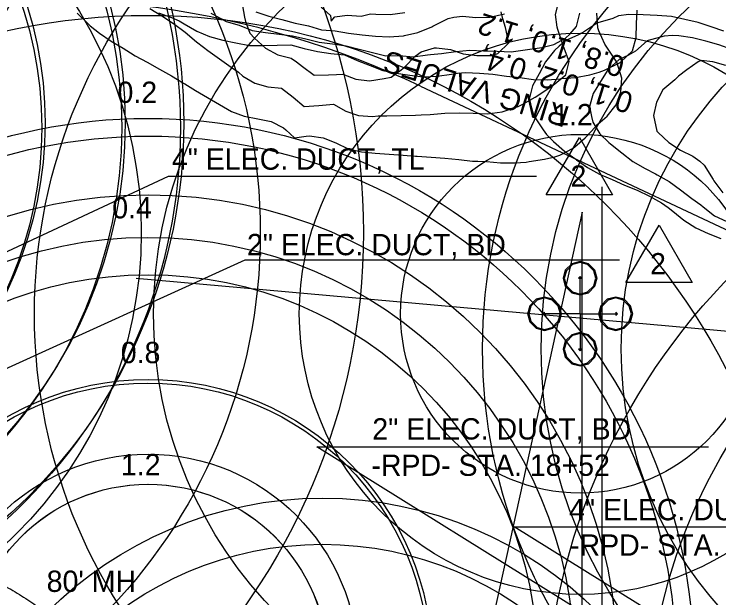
# Model space of a CAD drawing. Extents: x 1638506 to 1658005, y 834807 to 846788.
# Drawn here: x 1641220.4 to 1641616.9, y 842309.7 to 842638.4 of the extents above; entities that cross this region are included whole.
import ezdxf

# ---------------------------------------------------------------- set-up
doc = ezdxf.new("R2010")
doc.units = 0
for name, color, linetype in [('Default', 7, 'Continuous'), ('Old_Level_1', 7, 'Continuous'), ('Old_Level_2', 7, 'Continuous'), ('Old_Level_4', 7, 'Continuous'), ('Scratch_Level_0', 7, 'Continuous'), ('Sheet North Arrow CELL', 7, 'Continuous')]:
    doc.layers.add(name, color=color, linetype=linetype)

# ---------------------------------------------------------------- blocks, each defined once
blk = doc.blocks.new('AGI32-IDq87v7p-Project_1-LUMINAIRE-HMLED3_PK3_40K_XXXXX_X_AW_Symbol')
at = {"layer": 'Default'}
for p, q in [((-0.358, 0.62), (-0.62, 0.358)), ((-0.358, 0.62), (-0.62, 0.358)), ((-0.62, 0.358), (-0.358, 0.62)), ((0, 0.716), (-0.358, 0.62)), ((0, 0.716), (-0.358, 0.62)), ((-0.358, 0.62), (0, 0.716)), ((-0.358, 0.62), (-0.358, 0.62)), ((-0.358, 0.62), (-0.358, 0.62)), ((0, 0.68), (-0.322, 0.584)), ((0.358, 0.62), (0, 0.716)), ((0.358, 0.62), (0, 0.716)), ((0, 0.716), (0, 0.716)), ((0, 0.716), (0.358, 0.62)), ((0, 0.716), (0, 0.716)), ((0.322, 0.584), (0, 0.68)), ((0.62, 0.358), (0.358, 0.62)), ((0.62, 0.358), (0.358, 0.62)), ((0.358, 0.62), (0.358, 0.62)), ((0.358, 0.62), (0.62, 0.358)), ((0.358, 0.62), (0.358, 0.62)), ((-0.62, 0.358), (-0.716, 0)), ((-0.62, 0.358), (-0.716, 0)), ((-0.716, 0), (-0.62, 0.358)), ((-0.584, 0.322), (-0.68, 0)), ((-0.62, 0.358), (-0.62, 0.358)), ((-0.62, 0.358), (-0.62, 0.358)), ((-0.322, 0.584), (-0.584, 0.322)), ((0.584, 0.322), (0.322, 0.584)), ((0.68, 0), (0.584, 0.322)), ((0.716, 0), (0.62, 0.358)), ((0.716, 0), (0.62, 0.358)), ((0.62, 0.358), (0.62, 0.358)), ((0.62, 0.358), (0.716, 0)), ((0.62, 0.358), (0.62, 0.358)), ((-0.716, 0), (-0.62, -0.358)), ((-0.716, 0), (-0.716, 0)), ((-0.716, 0), (-0.62, -0.358)), ((-0.62, -0.358), (-0.716, 0)), ((-0.716, 0), (-0.716, 0)), ((-0.68, 0), (-0.584, -0.322)), ((-0.072, 0), (0.072, 0)), ((0.072, 0), (0, 0.072)), ((0, 0.072), (0, -0.072)), ((0, -0.072), (0.072, 0)), ((0.584, -0.322), (0.68, 0)), ((0.62, -0.358), (0.716, 0)), ((0.62, -0.358), (0.716, 0)), ((0.716, 0), (0.62, -0.358)), ((0.716, 0), (0.716, 0)), ((0.716, 0), (0.716, 0)), ((-0.62, -0.358), (-0.358, -0.62)), ((-0.62, -0.358), (-0.62, -0.358)), ((-0.62, -0.358), (-0.358, -0.62)), ((-0.358, -0.62), (-0.62, -0.358)), ((-0.62, -0.358), (-0.62, -0.358)), ((-0.584, -0.322), (-0.322, -0.584)), ((-0.322, -0.584), (0, -0.68)), ((0, -0.68), (0.322, -0.584)), ((0.322, -0.584), (0.584, -0.322)), ((0.358, -0.62), (0.62, -0.358)), ((0.358, -0.62), (0.62, -0.358)), ((0.62, -0.358), (0.358, -0.62)), ((0.62, -0.358), (0.62, -0.358)), ((0.62, -0.358), (0.62, -0.358)), ((-0.358, -0.62), (0, -0.716)), ((-0.358, -0.62), (-0.358, -0.62)), ((-0.358, -0.62), (0, -0.716)), ((0, -0.716), (-0.358, -0.62)), ((-0.358, -0.62), (-0.358, -0.62)), ((0, -0.716), (0.358, -0.62)), ((0, -0.716), (0.358, -0.62)), ((0.358, -0.62), (0, -0.716)), ((0, -0.716), (0, -0.716)), ((0, -0.716), (0, -0.716)), ((0.358, -0.62), (0.358, -0.62)), ((0.358, -0.62), (0.358, -0.62))]:
    blk.add_line(p, q, dxfattribs=at)
blk = doc.blocks.new('AGI32-IDq87v7p-Project_1-LUMINAIRE-HMLED3_PK3_40K_XXXXX_X_AW_1-1')
at = {"layer": 'Default'}
blk.add_blockref('AGI32-IDq87v7p-Project_1-LUMINAIRE-HMLED3_PK3_40K_XXXXX_X_AW_Symbol', (0, 0), dxfattribs=at)
blk = doc.blocks.new('AGI32-IDq87v7p-Project_1-LUMINAIRE-HMLED3_PK3_40K_XXXXX_X_AW_1-2')
at = {"layer": 'Default'}
blk.add_blockref('AGI32-IDq87v7p-Project_1-LUMINAIRE-HMLED3_PK3_40K_XXXXX_X_AW_Symbol', (0, 0), dxfattribs=at)
blk = doc.blocks.new('AGI32-IDq87v7p-Project_1-LUMINAIRE-HMLED3_PK3_40K_XXXXX_X_AW_1-3')
at = {"layer": 'Default'}
blk.add_blockref('AGI32-IDq87v7p-Project_1-LUMINAIRE-HMLED3_PK3_40K_XXXXX_X_AW_Symbol', (0, 0), dxfattribs=at)
blk = doc.blocks.new('AGI32-IDq87v7p-Project_1-LUMINAIRE-HMLED3_PK3_40K_XXXXX_X_AW_1-4')
at = {"layer": 'Default'}
blk.add_blockref('AGI32-IDq87v7p-Project_1-LUMINAIRE-HMLED3_PK3_40K_XXXXX_X_AW_Symbol', (0, 0), dxfattribs=at)

msp = doc.modelspace()

# ---------------------------------------------------------------- linework, layer by layer
at = {"layer": 'Default'}
for p, q in [((1641036.48, 842420.97), (1641307.23, 842547.27)), ((1641307.23, 842547.27), (1641514.28, 842547.27)), ((1641040.34, 842359.02), (1641350.44, 842500.06)), ((1641350.44, 842500.06), (1641561.02, 842500.06)), ((1641802.98, 842138.07), (1641390.68, 842394.71)), ((1641390.68, 842394.71), (1641611.05, 842394.71)), ((1641798.39, 842165.09), (1641501.67, 842349.79)), ((1641501.67, 842349.79), (1641721.14, 842349.79))]:
    msp.add_line(p, q, dxfattribs=at)
for points in [[(1641557.11, 842536.63), (1641519.72, 842536.63), (1641538.55, 842568.9)], [(1641601.89, 842487.27), (1641564.5, 842487.27), (1641583.33, 842519.54)]]:
    msp.add_lwpolyline(points, close=True, dxfattribs=at)
msp.add_open_spline([(1641049.24, 842347.87), (1641150.23, 842338.18), (1641208.08, 842322.42), (1641250.53, 842293.31), (1641269.36, 842249.14), (1641286.54, 842249.14)], degree=2, dxfattribs=at)
at = {"layer": 'Old_Level_1'}
for points in [[(1641301.7, 842639.16), (1641308.99, 842636.54), (1641313.2, 842634.59), (1641316.08, 842632.88), (1641323.12, 842628.91), (1641330.31, 842625.77), (1641337.73, 842623.82), (1641345.21, 842622.18), (1641352.73, 842620.77), (1641360.5, 842620.72), (1641368.31, 842620.87), (1641376.15, 842621.14), (1641383.53, 842618.98), (1641390.99, 842617.28), (1641398.56, 842616.16), (1641406.22, 842615.49), (1641413.42, 842612.39), (1641420.65, 842609.42), (1641427.91, 842606.64), (1641435.43, 842605.23), (1641442.99, 842604.04), (1641450.61, 842603.16), (1641458.45, 842603.47), (1641466.45, 842604.62), (1641469.76, 842605.16), (1641474.39, 842605.46), (1641482.14, 842605.24), (1641489.8, 842604.61), (1641497.36, 842603.4), (1641505.01, 842602.7), (1641512.59, 842601.63), (1641520.34, 842601.44), (1641527.79, 842602.04), (1641528.25, 842602.09), (1641536.15, 842602.73), (1641544.23, 842604.3), (1641549.6, 842605.72), (1641552.5, 842606.88), (1641561.06, 842611.04), (1641561.52, 842611.27), (1641568.24, 842617.79), (1641570.37, 842625.17), (1641570.58, 842632.92), (1641570.95, 842640.63)], [(1641331.06, 842639.01), (1641332.64, 842638.12), (1641339.68, 842634.21), (1641347.08, 842632.13), (1641354.29, 842629.1), (1641361.88, 842628.06), (1641369.49, 842627.15), (1641377.09, 842626.17), (1641384.55, 842624.44), (1641392, 842622.64), (1641399.59, 842621.62), (1641407.17, 842620.52), (1641414.6, 842618.67), (1641422.03, 842616.75), (1641429.48, 842614.97), (1641437.3, 842615.18), (1641444.94, 842614.43), (1641452.93, 842615.51), (1641454.73, 842615.77), (1641460.86, 842616.28), (1641468.83, 842617.3), (1641476.75, 842618.03), (1641484.49, 842617.77), (1641485.61, 842617.75), (1641492.22, 842617.49), (1641499.96, 842617.27), (1641507.94, 842618.27), (1641515.93, 842619.41), (1641517.23, 842619.59), (1641524.06, 842621.22), (1641530.64, 842624.85), (1641532.96, 842627.19), (1641536.84, 842631.47), (1641538.72, 842638.9)], [(1641356.29, 842639.72), (1641363.61, 842637.25), (1641371.03, 842635.3), (1641378.44, 842633.32), (1641385.93, 842631.75), (1641393.31, 842629.61), (1641400.96, 842628.92), (1641408.51, 842627.67), (1641416.14, 842626.82), (1641423.76, 842625.95), (1641431.47, 842625.59), (1641439.38, 842626.27), (1641439.98, 842626.33), (1641447.49, 842627.98), (1641455.35, 842631.22), (1641455.97, 842631.67), (1641464.55, 842635.93), (1641467.77, 842636.67), (1641472.57, 842637.17), (1641480.22, 842636.49), (1641488.06, 842636.77), (1641496.2, 842638.63)], [(1641619.74, 842628.77), (1641612.53, 842631.35), (1641605.23, 842633.65), (1641597.73, 842635.4), (1641590.21, 842637.11), (1641582.26, 842637.63), (1641582.2, 842637.63), (1641574.27, 842638.05), (1641566.16, 842638.13), (1641560.52, 842637.38), (1641557.19, 842635.87), (1641548.74, 842633.53), (1641548.05, 842633.1), (1641540.67, 842628.32), (1641537.54, 842626.62), (1641531.1, 842623.66), (1641527.14, 842620.4), (1641524.4, 842617.96), (1641519.43, 842611.63), (1641515.81, 842604.81), (1641512.04, 842598.04), (1641510.12, 842590.6), (1641512.58, 842581.56)], [(1641624.11, 842618.42), (1641616.92, 842621.03), (1641609.54, 842623.13), (1641602.13, 842625.14), (1641594.36, 842626.14), (1641590.89, 842626.33), (1641586.17, 842626.01), (1641577.14, 842623.57), (1641576.58, 842623.39), (1641570.02, 842617.64), (1641566.01, 842615.35), (1641560.86, 842612.83), (1641555.03, 842607.56), (1641554.47, 842607.02), (1641550.24, 842600.42), (1641546.27, 842593.72), (1641544.11, 842586.37)], [(1641620.85, 842609.46), (1641613.45, 842611.48), (1641607.03, 842612.31), (1641605.34, 842611.57), (1641598.88, 842607.14), (1641594.24, 842603.44), (1641592.07, 842601.47), (1641585.42, 842595.75), (1641581.8, 842588.93), (1641580.06, 842581.42), (1641582.07, 842572.55)], [(1641544.11, 842586.37), (1641545.26, 842580.71), (1641546.06, 842577.51), (1641549.88, 842571.03), (1641554.92, 842566.15), (1641555.94, 842565.34), (1641562.24, 842560.27), (1641568.59, 842555.35), (1641575.36, 842551.59), (1641581.19, 842548.45), (1641582.16, 842547.89), (1641588.95, 842544.18), (1641595.39, 842539.51), (1641601.73, 842534.57), (1641606.75, 842531), (1641608.16, 842529.86), (1641614.48, 842524.86), (1641621.44, 842521.61)], [(1641512.58, 842581.56), (1641512.85, 842581.14), (1641518.1, 842573.19), (1641520.01, 842570.72), (1641523.9, 842566.76), (1641530.05, 842561.29), (1641536.52, 842556.71), (1641536.88, 842556.43), (1641542.99, 842552.11), (1641549.76, 842548.33), (1641556.82, 842545.39), (1641563.76, 842542.09), (1641570.88, 842539.28), (1641577.8, 842535.92), (1641584.57, 842532.15), (1641588.41, 842529.54), (1641590.98, 842527.39), (1641597.27, 842522.32), (1641603.86, 842518.05), (1641610.87, 842514.93), (1641617.98, 842512.1)], [(1641582.07, 842572.55), (1641582.72, 842571.81), (1641588.77, 842566.06), (1641595.37, 842561.82), (1641602.3, 842558.51), (1641606.18, 842555.63), (1641608.57, 842553.36), (1641613.78, 842545.31), (1641614.09, 842544.61), (1641619.2, 842537.82)]]:
    msp.add_lwpolyline(points, dxfattribs=at)
for centre, radius in [((1641016.92, 842574.38), 297), ((1641016.92, 842574.38), 264), ((1641016.92, 842574.38), 219), ((1641295.68, 842272.71), 365), ((1641295.68, 842272.71), 307), ((1641295.68, 842272.71), 240), ((1641295.68, 842272.71), 158), ((1641295.68, 842272.71), 101)]:
    msp.add_circle(centre, radius, dxfattribs=at)
at = {"layer": 'Old_Level_2'}
for p, q in [((1641448.99, 842597.9), (1641684.96, 842487.06)), ((1641289.11, 842489.79), (1641896.79, 842435.41))]:
    msp.add_line(p, q, dxfattribs=at)
msp.add_arc((1641228.74, 842129.06), 518, 64.8381, 98.9679, dxfattribs=at)
at = {"layer": 'Old_Level_4'}
for q in [(1641538.84, 842489.72), (1641518.84, 842469.72), (1641558.84, 842469.72), (1641538.84, 842449.72), (1641538.84, 842469.72)]:
    msp.add_line((1641538.84, 842469.72), q, dxfattribs=at)
for centre, radius in [((1641051.91, 842515.45), 365), ((1641538.84, 842469.72), 365), ((1641051.91, 842515.45), 307), ((1641538.84, 842469.72), 307), ((1641051.91, 842515.45), 240), ((1641538.84, 842469.72), 240), ((1641538.84, 842469.72), 158), ((1641883.97, 842235.35), 365), ((1641538.84, 842469.72), 101), ((1641883.97, 842235.35), 307), ((1641393.92, 842146.92), 219), ((1641393.92, 842146.92), 193)]:
    msp.add_circle(centre, radius, dxfattribs=at)
at = {"layer": 'Scratch_Level_0'}
for points in [[(1641296.76, 842641.64), (1641303.44, 842637.39), (1641310.09, 842633.13), (1641310.12, 842633.11), (1641316.62, 842628.27), (1641322.96, 842622.9), (1641326.98, 842619.84), (1641329.44, 842618), (1641336, 842613.32), (1641342.51, 842608.52), (1641346.55, 842605.71), (1641348.98, 842603.57), (1641355.75, 842599.57), (1641363.13, 842597.56), (1641370.89, 842596.75), (1641377.31, 842591.62), (1641383.66, 842586.31), (1641391.91, 842587.06), (1641400.1, 842587.63), (1641406.94, 842583.87), (1641414.16, 842581.32), (1641422, 842580.76), (1641425.21, 842581.14), (1641430.14, 842581.15), (1641438.22, 842581.39), (1641446.27, 842581.5), (1641449.35, 842581.62), (1641454.4, 842581.85), (1641462.66, 842582.65), (1641470.77, 842582.93), (1641470.8, 842582.93), (1641478.69, 842582.65), (1641486.61, 842582.34), (1641494.92, 842583.41), (1641494.96, 842583.42), (1641503.91, 842586.4), (1641506.69, 842587.75), (1641513.58, 842591.7), (1641515.59, 842592.98), (1641523.68, 842598.39), (1641523.76, 842598.45), (1641530.88, 842604.23), (1641532.59, 842611.72), (1641530.01, 842618.64), (1641529.3, 842620.76), (1641526.26, 842629.72), (1641525.9, 842631.16), (1641524.94, 842638.15), (1641526.78, 842645.59)], [(1641348.51, 842645.17), (1641349.92, 842636.72), (1641350.58, 842634.34), (1641352.98, 842627.75), (1641355.66, 842624.96), (1641361.87, 842619.19), (1641368.75, 842615.54), (1641376.17, 842613.65), (1641379.18, 842611.55), (1641382.69, 842608.87), (1641389.22, 842604.11), (1641397.3, 842604.31), (1641401.71, 842604.51), (1641405.38, 842604.52), (1641412.56, 842601.86), (1641420.29, 842600.94), (1641428.68, 842602.15), (1641432.48, 842602.92), (1641438.2, 842606.97), (1641440.1, 842608.55), (1641446.07, 842614.7), (1641449.42, 842617.22), (1641456.82, 842619.36), (1641458.1, 842619.36), (1641465.85, 842618.51), (1641473.09, 842616.03), (1641480.8, 842615.05), (1641488.84, 842615.12), (1641492.51, 842616.22), (1641498.81, 842622.27), (1641496.77, 842630.92), (1641495.31, 842635.85), (1641494.44, 842639.66)], [(1641255.84, 842638.94), (1641261.98, 842632.93), (1641263.26, 842631.73), (1641268.37, 842627.74), (1641274.94, 842623.1), (1641281.75, 842619.26), (1641285.85, 842616.66), (1641288.44, 842615), (1641295.32, 842611.37), (1641302.11, 842607.47), (1641308.91, 842603.58), (1641315.66, 842599.53), (1641316.37, 842599.11), (1641322.39, 842595.42), (1641329.17, 842591.46), (1641335.93, 842587.45), (1641342.75, 842583.63), (1641349.91, 842580.88), (1641357.51, 842579.55), (1641365.01, 842577.93), (1641371.95, 842574.48), (1641373.35, 842573.3), (1641378.15, 842568.68), (1641384.73, 842569.74), (1641386.56, 842569.92), (1641394.22, 842568.81), (1641401.32, 842565.87), (1641408.32, 842562.63), (1641415.77, 842560.82), (1641423.55, 842560.08), (1641431.4, 842559.52), (1641439.22, 842558.92), (1641446.27, 842558.53), (1641447.1, 842558.47), (1641454.95, 842557.96), (1641462.76, 842557.29), (1641470.56, 842556.63), (1641478.29, 842555.7), (1641481.36, 842555.59), (1641486.21, 842555.39), (1641494, 842554.67), (1641502.04, 842554.75), (1641508.51, 842555.12), (1641510.24, 842555.37), (1641518.71, 842556.82), (1641524.59, 842558.11), (1641527.43, 842559.06), (1641534.85, 842562.92), (1641537.24, 842564.81), (1641541.69, 842568.8), (1641547.41, 842575.03), (1641548.88, 842576.43), (1641554, 842580.99), (1641559.16, 842587.39), (1641561.82, 842594.57), (1641562.28, 842602.44), (1641559.63, 842610.83), (1641559.48, 842611.33), (1641554.24, 842619.24), (1641552.83, 842621.42), (1641549.28, 842629.03), (1641548.87, 842630.67), (1641548.24, 842638.89)], [(1641393.16, 842642.37), (1641398.3, 842637.64), (1641398.7, 842634.44), (1641400.84, 842636.84), (1641407.76, 842637.81), (1641415.62, 842637.3), (1641420.89, 842638.59), (1641423.97, 842638.37), (1641431.9, 842638.11), (1641440.29, 842639.31)]]:
    msp.add_lwpolyline(points, dxfattribs=at)
for centre, radius in [((1641018.82, 842577.25), 297), ((1641018.82, 842577.25), 264), ((1641018.82, 842577.25), 219), ((1641780.93, 842450.01), 297), ((1641780.93, 842450.01), 264), ((1641780.93, 842450.01), 219), ((1641295.75, 842272.71), 297), ((1641295.75, 842272.71), 264), ((1641295.75, 842272.71), 219), ((1641295.75, 842272.71), 160), ((1641295.75, 842272.71), 118), ((1641295.75, 842272.71), 101)]:
    msp.add_circle(centre, radius, dxfattribs=at)
at = {"layer": 'Sheet North Arrow CELL'}
msp.add_line((1641551.29, 840916.24), (1641551.29, 842541.24), dxfattribs=at)
msp.add_lwpolyline([(1641540.04, 842526.99), (1641447.29, 842104.99), (1641540.04, 842151.99)], close=True, dxfattribs=at)

# ---------------------------------------------------------------- block references
at = {"layer": 'Old_Level_4'}
for name, p, xscale, yscale, rotation in [('AGI32-IDq87v7p-Project_1-LUMINAIRE-HMLED3_PK3_40K_XXXXX_X_AW_1-2', (1641538.84, 842489.72), 13.123333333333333, 13.123333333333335, 90.00007750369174), ('AGI32-IDq87v7p-Project_1-LUMINAIRE-HMLED3_PK3_40K_XXXXX_X_AW_1-3', (1641518.84, 842469.72), 13.123333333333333, 13.123333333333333, -179.99984499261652), ('AGI32-IDq87v7p-Project_1-LUMINAIRE-HMLED3_PK3_40K_XXXXX_X_AW_1-4', (1641538.84, 842449.72), 13.123333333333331, 13.123333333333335, -89.99976748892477)]:
    msp.add_blockref(name, p, dxfattribs=dict(at, xscale=xscale, yscale=yscale, rotation=rotation))
at = {"layer": 'Old_Level_4', "xscale": 13.123333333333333, "yscale": 13.123333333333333}
msp.add_blockref('AGI32-IDq87v7p-Project_1-LUMINAIRE-HMLED3_PK3_40K_XXXXX_X_AW_1-1', (1641558.84, 842469.72), dxfattribs=at)

# ---------------------------------------------------------------- texts
at = {"layer": 'Default'}
for s, p in [('4" ELEC. DUCT, TL', (1641309.15, 842550.82)), ('2', (1641533.42, 842541.23)), ('2" ELEC. DUCT, BD', (1641351.38, 842502.66)), ('2', (1641578.2, 842491.88)), ('2" ELEC. DUCT, BD', (1641421.92, 842398.9)), ('-RPD- STA. 18+52', (1641421.39, 842378.45)), ('4" ELEC. DUCT, TL', (1641532.62, 842353.44)), ('-RPD- STA. 18+52', (1641533.16, 842333.48))]:
    msp.add_text(s, height=12, dxfattribs=at).set_placement(p)
at = {"layer": 'Old_Level_1'}
for s, p in [('0.2', (1641278.55, 842588.41)), ('0.4', (1641275.59, 842523.4)), ('0.8', (1641280.39, 842441.9)), ('1.2', (1641280.49, 842378.81))]:
    msp.add_text(s, height=12, dxfattribs=at).set_placement(p)
at = {"layer": 'Old_Level_4'}
msp.add_text('1.2', height=12, dxfattribs=at).set_placement((1641523.64, 842575.82))
at = {"layer": 'Scratch_Level_0'}
for s, p in [('0.8, 1.0, 1.2', (1641564.76, 842613.93)), ('0.1, 0.2, 0.4,', (1641569.49, 842593.59)), ('RING VALUES', (1641533.6, 842585.95))]:
    msp.add_text(s, height=12, rotation=162.6525, dxfattribs=at).set_placement(p)
msp.add_text("80' MH", height=12, dxfattribs=at).set_placement((1641238.69, 842313.11))

doc.saveas('drawing.dxf')
